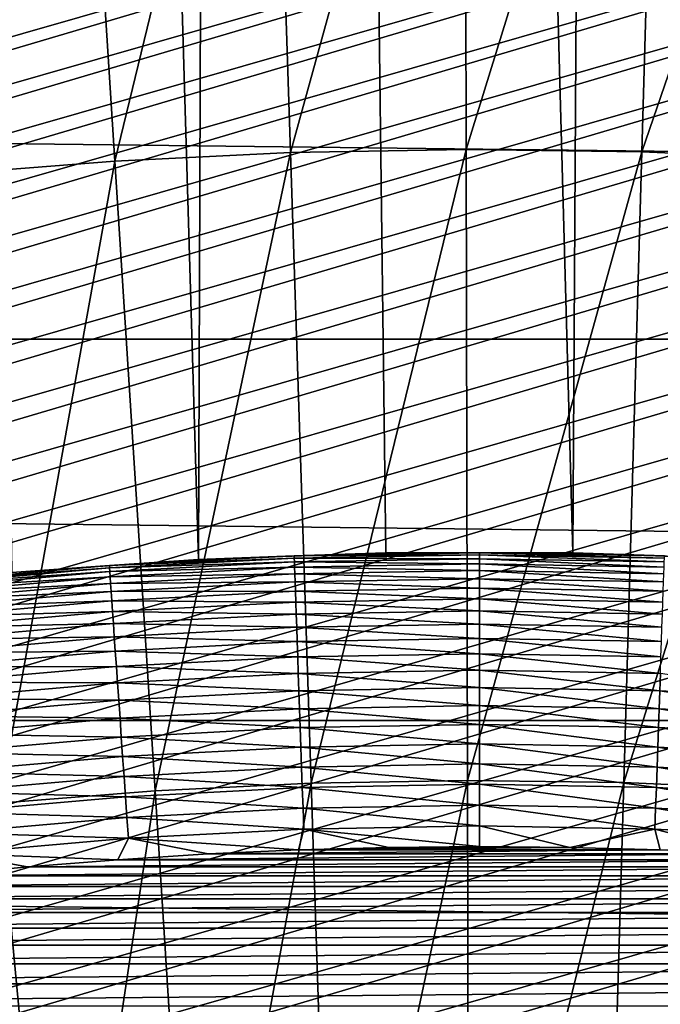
# Model space of a CAD drawing. Header units: millimetres. Extents: x -50 to 50, y -50 to 50.
# Tile 365 of 562: x -0.8 to 0.3, y 8.2 to 9.9. Entities that reach past the tile are written whole.
import ezdxf

# ---------------------------------------------------------------- set-up
doc = ezdxf.new("R2010")
doc.units = ezdxf.units.MM
doc.header["$LTSCALE"] = 65.185185
for name, color, linetype in [('1', 7, 'CONTINUOUS'), ('2', 7, 'CONTINUOUS'), ('25', 7, 'CONTINUOUS'), ('3', 7, 'CONTINUOUS'), ('36', 7, 'CONTINUOUS'), ('4', 7, 'CONTINUOUS'), ('89', 7, 'CONTINUOUS')]:
    doc.layers.add(name, color=color, linetype=linetype)

msp = doc.modelspace()

# ---------------------------------------------------------------- linework, layer by layer
at = {"layer": '1', "color": 7, "linetype": 'Continuous', "true_color": 0xf5f5f5}
for points in [[(-27.4862, 10.0036), (27.7115, 9.3614), (-27.7115, 9.3614), (-27.4862, 10.0036)], [(27.4862, 10.0036), (27.7115, 9.3614), (-27.4862, 10.0036), (27.4862, 10.0036)], [(-27.7115, 9.3614), (27.9218, 8.714), (-27.9218, 8.714), (-27.7115, 9.3614)], [(27.7115, 9.3614), (27.9218, 8.714), (-27.7115, 9.3614), (27.7115, 9.3614)], [(-27.9218, 8.714), (28.117, 8.062), (-28.117, 8.062), (-27.9218, 8.714)], [(27.9218, 8.714), (28.117, 8.062), (-27.9218, 8.714), (27.9218, 8.714)]]:
    msp.add_3dface(points, dxfattribs=at)
at = {"layer": '2', "color": 7, "linetype": 'Continuous', "true_color": 0xf5f5f5}
for points in [[(-1.0795, 29.2301, 4.3), (-0.4763, 8.9874, 4.3), (-0.4045, 29.2472, 4.3), (-1.0795, 29.2301, 4.3)], [(-0.4763, 8.9874, 4.3), (-0.1588, 8.9986, 4.3), (-0.4045, 29.2472, 4.3), (-0.4763, 8.9874, 4.3)], [(-0.4045, 29.2472, 4.3), (0.1588, 8.9986, 4.3), (0.2705, 29.2487, 4.3), (-0.4045, 29.2472, 4.3)], [(-0.1588, 8.9986, 4.3), (0.1588, 8.9986, 4.3), (-0.4045, 29.2472, 4.3), (-0.1588, 8.9986, 4.3)], [(0.1588, 8.9986, 4.3), (0.4763, 8.9874, 4.3), (0.2705, 29.2487, 4.3), (0.1588, 8.9986, 4.3)], [(0.4763, 8.9874, 4.3), (0.7932, 8.965, 4.3), (0.2705, 29.2487, 4.3), (0.4763, 8.9874, 4.3)], [(0.2705, 29.2487, 4.3), (0.7932, 8.965, 4.3), (0.9455, 29.2347, 4.3), (0.2705, 29.2487, 4.3)], [(-0.7932, 8.965, 4.3), (-0.4763, 8.9874, 4.3), (-1.0795, 29.2301, 4.3), (-0.7932, 8.965, 4.3)]]:
    msp.add_3dface(points, dxfattribs=at)
at = {"layer": '25', "color": 7, "linetype": 'Continuous', "true_color": 0xf5f5f5}
for points in [[(-0.6277, 8.9768, 10.2357), (-0.3139, 8.9894, 10.2712), (-0.3141, 8.9932, 10.2357), (-0.6277, 8.9768, 10.2357)], [(-0.4763, 8.9874, 10.2), (-0.6277, 8.9768, 10.2357), (-0.3141, 8.9932, 10.2357), (-0.4763, 8.9874, 10.2)], [(-0.1588, 8.9986, 10.2), (-0.4763, 8.9874, 10.2), (-0.3141, 8.9932, 10.2357), (-0.1588, 8.9986, 10.2)], [(-0.3141, 8.9932, 10.2357), (0, 8.9949, 10.2712), (0, 8.9987, 10.2357), (-0.3141, 8.9932, 10.2357)], [(-0.1588, 8.9986, 10.2), (-0.3141, 8.9932, 10.2357), (0, 8.9987, 10.2357), (-0.1588, 8.9986, 10.2)], [(-0.3139, 8.9894, 10.2712), (0, 8.9949, 10.2712), (-0.3141, 8.9932, 10.2357), (-0.3139, 8.9894, 10.2712)], [(-0.3139, 8.9894, 10.2712), (0, 8.9886, 10.3064), (0, 8.9949, 10.2712), (-0.3139, 8.9894, 10.2712)], [(0.1588, 8.9986, 10.2), (-0.1588, 8.9986, 10.2), (0, 8.9987, 10.2357), (0.1588, 8.9986, 10.2)], [(0, 8.9949, 10.2712), (0.3139, 8.9894, 10.2712), (0, 8.9987, 10.2357), (0, 8.9949, 10.2712)], [(0, 8.9987, 10.2357), (0.3139, 8.9894, 10.2712), (0.3141, 8.9932, 10.2357), (0, 8.9987, 10.2357)], [(0.1588, 8.9986, 10.2), (0, 8.9987, 10.2357), (0.3141, 8.9932, 10.2357), (0.1588, 8.9986, 10.2)], [(0, 8.9886, 10.3064), (0.3137, 8.9831, 10.3064), (0, 8.9949, 10.2712), (0, 8.9886, 10.3064)], [(0, 8.9949, 10.2712), (0.3137, 8.9831, 10.3064), (0.3139, 8.9894, 10.2712), (0, 8.9949, 10.2712)], [(0.4763, 8.9874, 10.2), (0.1588, 8.9986, 10.2), (0.3141, 8.9932, 10.2357), (0.4763, 8.9874, 10.2)], [(-0.9406, 8.9494, 10.2357), (-0.6275, 8.973, 10.2712), (-0.6277, 8.9768, 10.2357), (-0.9406, 8.9494, 10.2357)], [(-0.7932, 8.965, 10.2), (-0.9406, 8.9494, 10.2357), (-0.6277, 8.9768, 10.2357), (-0.7932, 8.965, 10.2)], [(-0.9402, 8.9456, 10.2712), (-0.6275, 8.973, 10.2712), (-0.9406, 8.9494, 10.2357), (-0.9402, 8.9456, 10.2712)], [(-0.9402, 8.9456, 10.2712), (-0.627, 8.9667, 10.3064), (-0.6275, 8.973, 10.2712), (-0.9402, 8.9456, 10.2712)], [(-0.4763, 8.9874, 10.2), (-0.7932, 8.965, 10.2), (-0.6277, 8.9768, 10.2357), (-0.4763, 8.9874, 10.2)], [(-0.6275, 8.973, 10.2712), (-0.3139, 8.9894, 10.2712), (-0.6277, 8.9768, 10.2357), (-0.6275, 8.973, 10.2712)], [(-0.6275, 8.973, 10.2712), (-0.3137, 8.9831, 10.3064), (-0.3139, 8.9894, 10.2712), (-0.6275, 8.973, 10.2712)], [(-0.627, 8.9667, 10.3064), (-0.3137, 8.9831, 10.3064), (-0.6275, 8.973, 10.2712), (-0.627, 8.9667, 10.3064)], [(-0.627, 8.9667, 10.3064), (-0.3134, 8.9742, 10.341), (-0.3137, 8.9831, 10.3064), (-0.627, 8.9667, 10.3064)], [(-0.6264, 8.9578, 10.341), (-0.3134, 8.9742, 10.341), (-0.627, 8.9667, 10.3064), (-0.6264, 8.9578, 10.341)], [(-0.6264, 8.9578, 10.341), (-0.313, 8.963, 10.3749), (-0.3134, 8.9742, 10.341), (-0.6264, 8.9578, 10.341)], [(-0.3137, 8.9831, 10.3064), (0, 8.9886, 10.3064), (-0.3139, 8.9894, 10.2712), (-0.3137, 8.9831, 10.3064)], [(-0.3137, 8.9831, 10.3064), (0, 8.9797, 10.341), (0, 8.9886, 10.3064), (-0.3137, 8.9831, 10.3064)], [(-0.3134, 8.9742, 10.341), (0, 8.9797, 10.341), (-0.3137, 8.9831, 10.3064), (-0.3134, 8.9742, 10.341)], [(-0.3134, 8.9742, 10.341), (0, 8.9684, 10.3749), (0, 8.9797, 10.341), (-0.3134, 8.9742, 10.341)], [(-0.313, 8.963, 10.3749), (0, 8.9684, 10.3749), (-0.3134, 8.9742, 10.341), (-0.313, 8.963, 10.3749)], [(0, 8.9797, 10.341), (0.3134, 8.9742, 10.341), (0, 8.9886, 10.3064), (0, 8.9797, 10.341)], [(0, 8.9886, 10.3064), (0.3134, 8.9742, 10.341), (0.3137, 8.9831, 10.3064), (0, 8.9886, 10.3064)], [(0, 8.9797, 10.341), (0.313, 8.963, 10.3749), (0.3134, 8.9742, 10.341), (0, 8.9797, 10.341)], [(0, 8.9684, 10.3749), (0.313, 8.963, 10.3749), (0, 8.9797, 10.341), (0, 8.9684, 10.3749)], [(-0.9396, 8.9393, 10.3064), (-0.627, 8.9667, 10.3064), (-0.9402, 8.9456, 10.2712), (-0.9396, 8.9393, 10.3064)], [(-0.9396, 8.9393, 10.3064), (-0.6264, 8.9578, 10.341), (-0.627, 8.9667, 10.3064), (-0.9396, 8.9393, 10.3064)], [(-0.9386, 8.9305, 10.341), (-0.6264, 8.9578, 10.341), (-0.9396, 8.9393, 10.3064), (-0.9386, 8.9305, 10.341)], [(-0.9386, 8.9305, 10.341), (-0.6256, 8.9466, 10.3749), (-0.6264, 8.9578, 10.341), (-0.9386, 8.9305, 10.341)], [(-0.6256, 8.9466, 10.3749), (-0.313, 8.963, 10.3749), (-0.6264, 8.9578, 10.341), (-0.6256, 8.9466, 10.3749)], [(-0.6256, 8.9466, 10.3749), (-0.3125, 8.9493, 10.4079), (-0.313, 8.963, 10.3749), (-0.6256, 8.9466, 10.3749)], [(-0.313, 8.963, 10.3749), (0, 8.9547, 10.4079), (0, 8.9684, 10.3749), (-0.313, 8.963, 10.3749)], [(-0.3125, 8.9493, 10.4079), (0, 8.9547, 10.4079), (-0.313, 8.963, 10.3749), (-0.3125, 8.9493, 10.4079)], [(0, 8.9547, 10.4079), (0.3125, 8.9493, 10.4079), (0, 8.9684, 10.3749), (0, 8.9547, 10.4079)], [(0, 8.9684, 10.3749), (0.3125, 8.9493, 10.4079), (0.313, 8.963, 10.3749), (0, 8.9684, 10.3749)], [(-0.9375, 8.9193, 10.3749), (-0.6256, 8.9466, 10.3749), (-0.9386, 8.9305, 10.341), (-0.9375, 8.9193, 10.3749)], [(-0.9375, 8.9193, 10.3749), (-0.6247, 8.9329, 10.4079), (-0.6256, 8.9466, 10.3749), (-0.9375, 8.9193, 10.3749)], [(-0.6247, 8.9329, 10.4079), (-0.3125, 8.9493, 10.4079), (-0.6256, 8.9466, 10.3749), (-0.6247, 8.9329, 10.4079)], [(-0.6247, 8.9329, 10.4079), (-0.312, 8.9333, 10.4398), (-0.3125, 8.9493, 10.4079), (-0.6247, 8.9329, 10.4079)], [(-0.3125, 8.9493, 10.4079), (0, 8.9387, 10.4398), (0, 8.9547, 10.4079), (-0.3125, 8.9493, 10.4079)], [(-0.312, 8.9333, 10.4398), (0, 8.9387, 10.4398), (-0.3125, 8.9493, 10.4079), (-0.312, 8.9333, 10.4398)], [(0, 8.9387, 10.4398), (0.312, 8.9333, 10.4398), (0, 8.9547, 10.4079), (0, 8.9387, 10.4398)], [(0, 8.9547, 10.4079), (0.312, 8.9333, 10.4398), (0.3125, 8.9493, 10.4079), (0, 8.9547, 10.4079)], [(-0.936, 8.9057, 10.4079), (-0.6247, 8.9329, 10.4079), (-0.9375, 8.9193, 10.3749), (-0.936, 8.9057, 10.4079)], [(-0.936, 8.9057, 10.4079), (-0.6235, 8.917, 10.4398), (-0.6247, 8.9329, 10.4079), (-0.936, 8.9057, 10.4079)], [(-0.6235, 8.917, 10.4398), (-0.312, 8.9333, 10.4398), (-0.6247, 8.9329, 10.4079), (-0.6235, 8.917, 10.4398)], [(-0.6235, 8.917, 10.4398), (-0.3113, 8.9151, 10.4705), (-0.312, 8.9333, 10.4398), (-0.6235, 8.917, 10.4398)], [(-0.312, 8.9333, 10.4398), (0, 8.9205, 10.4705), (0, 8.9387, 10.4398), (-0.312, 8.9333, 10.4398)], [(-0.3113, 8.9151, 10.4705), (0, 8.9205, 10.4705), (-0.312, 8.9333, 10.4398), (-0.3113, 8.9151, 10.4705)], [(0, 8.9205, 10.4705), (0.3113, 8.9151, 10.4705), (0, 8.9387, 10.4398), (0, 8.9205, 10.4705)], [(0, 8.9387, 10.4398), (0.3113, 8.9151, 10.4705), (0.312, 8.9333, 10.4398), (0, 8.9387, 10.4398)], [(-0.9344, 8.8898, 10.4398), (-0.6235, 8.917, 10.4398), (-0.936, 8.9057, 10.4079), (-0.9344, 8.8898, 10.4398)], [(-0.9344, 8.8898, 10.4398), (-0.6223, 8.8988, 10.4705), (-0.6235, 8.917, 10.4398), (-0.9344, 8.8898, 10.4398)], [(-0.6223, 8.8988, 10.4705), (-0.3113, 8.9151, 10.4705), (-0.6235, 8.917, 10.4398), (-0.6223, 8.8988, 10.4705)], [(-0.6223, 8.8988, 10.4705), (-0.3106, 8.8947, 10.4999), (-0.3113, 8.9151, 10.4705), (-0.6223, 8.8988, 10.4705)], [(-0.3113, 8.9151, 10.4705), (0, 8.9001, 10.4999), (0, 8.9205, 10.4705), (-0.3113, 8.9151, 10.4705)], [(-0.3106, 8.8947, 10.4999), (0, 8.9001, 10.4999), (-0.3113, 8.9151, 10.4705), (-0.3106, 8.8947, 10.4999)], [(0, 8.9001, 10.4999), (0.3106, 8.8947, 10.4999), (0, 8.9205, 10.4705), (0, 8.9001, 10.4999)], [(0, 8.9205, 10.4705), (0.3106, 8.8947, 10.4999), (0.3113, 8.9151, 10.4705), (0, 8.9205, 10.4705)], [(-0.9324, 8.8716, 10.4705), (-0.6223, 8.8988, 10.4705), (-0.9344, 8.8898, 10.4398), (-0.9324, 8.8716, 10.4705)], [(-0.9324, 8.8716, 10.4705), (-0.6208, 8.8784, 10.4999), (-0.6223, 8.8988, 10.4705), (-0.9324, 8.8716, 10.4705)], [(-0.6208, 8.8784, 10.4999), (-0.3106, 8.8947, 10.4999), (-0.6223, 8.8988, 10.4705), (-0.6208, 8.8784, 10.4999)], [(-0.6208, 8.8784, 10.4999), (-0.3098, 8.8723, 10.5277), (-0.3106, 8.8947, 10.4999), (-0.6208, 8.8784, 10.4999)], [(-0.3106, 8.8947, 10.4999), (0, 8.8777, 10.5277), (0, 8.9001, 10.4999), (-0.3106, 8.8947, 10.4999)], [(-0.3098, 8.8723, 10.5277), (0, 8.8777, 10.5277), (-0.3106, 8.8947, 10.4999), (-0.3098, 8.8723, 10.5277)], [(0, 8.8777, 10.5277), (0.3098, 8.8723, 10.5277), (0, 8.9001, 10.4999), (0, 8.8777, 10.5277)], [(0, 8.9001, 10.4999), (0.3098, 8.8723, 10.5277), (0.3106, 8.8947, 10.4999), (0, 8.9001, 10.4999)], [(-0.9303, 8.8513, 10.4999), (-0.6208, 8.8784, 10.4999), (-0.9324, 8.8716, 10.4705), (-0.9303, 8.8513, 10.4999)], [(-0.9303, 8.8513, 10.4999), (-0.6193, 8.856, 10.5277), (-0.6208, 8.8784, 10.4999), (-0.9303, 8.8513, 10.4999)], [(-0.6193, 8.856, 10.5277), (-0.3098, 8.8723, 10.5277), (-0.6208, 8.8784, 10.4999), (-0.6193, 8.856, 10.5277)], [(-0.3098, 8.8723, 10.5277), (0, 8.8533, 10.5538), (0, 8.8777, 10.5277), (-0.3098, 8.8723, 10.5277)], [(0, 8.8533, 10.5538), (0.309, 8.8479, 10.5538), (0, 8.8777, 10.5277), (0, 8.8533, 10.5538)], [(0, 8.8777, 10.5277), (0.309, 8.8479, 10.5538), (0.3098, 8.8723, 10.5277), (0, 8.8777, 10.5277)], [(-0.928, 8.829, 10.5277), (-0.6193, 8.856, 10.5277), (-0.9303, 8.8513, 10.4999), (-0.928, 8.829, 10.5277)], [(-0.928, 8.829, 10.5277), (-0.6176, 8.8317, 10.5538), (-0.6193, 8.856, 10.5277), (-0.928, 8.829, 10.5277)], [(-0.6193, 8.856, 10.5277), (-0.309, 8.8479, 10.5538), (-0.3098, 8.8723, 10.5277), (-0.6193, 8.856, 10.5277)], [(-0.6176, 8.8317, 10.5538), (-0.309, 8.8479, 10.5538), (-0.6193, 8.856, 10.5277), (-0.6176, 8.8317, 10.5538)], [(-0.309, 8.8479, 10.5538), (0, 8.8533, 10.5538), (-0.3098, 8.8723, 10.5277), (-0.309, 8.8479, 10.5538)], [(-0.6176, 8.8317, 10.5538), (-0.3081, 8.8218, 10.5781), (-0.309, 8.8479, 10.5538), (-0.6176, 8.8317, 10.5538)], [(-0.309, 8.8479, 10.5538), (0, 8.8271, 10.5781), (0, 8.8533, 10.5538), (-0.309, 8.8479, 10.5538)], [(-0.3081, 8.8218, 10.5781), (0, 8.8271, 10.5781), (-0.309, 8.8479, 10.5538), (-0.3081, 8.8218, 10.5781)], [(0, 8.8271, 10.5781), (0.3081, 8.8218, 10.5781), (0, 8.8533, 10.5538), (0, 8.8271, 10.5781)], [(0, 8.8533, 10.5538), (0.3081, 8.8218, 10.5781), (0.309, 8.8479, 10.5538), (0, 8.8533, 10.5538)], [(-0.9254, 8.8048, 10.5538), (-0.6176, 8.8317, 10.5538), (-0.928, 8.829, 10.5277), (-0.9254, 8.8048, 10.5538)], [(-0.9254, 8.8048, 10.5538), (-0.6157, 8.8056, 10.5781), (-0.6176, 8.8317, 10.5538), (-0.9254, 8.8048, 10.5538)], [(-0.6157, 8.8056, 10.5781), (-0.3081, 8.8218, 10.5781), (-0.6176, 8.8317, 10.5538), (-0.6157, 8.8056, 10.5781)], [(-0.3081, 8.8218, 10.5781), (0, 8.7993, 10.6005), (0, 8.8271, 10.5781), (-0.3081, 8.8218, 10.5781)], [(0, 8.7993, 10.6005), (0.3071, 8.7939, 10.6005), (0, 8.8271, 10.5781), (0, 8.7993, 10.6005)], [(0, 8.8271, 10.5781), (0.3071, 8.7939, 10.6005), (0.3081, 8.8218, 10.5781), (0, 8.8271, 10.5781)], [(-0.6157, 8.8056, 10.5781), (-0.3071, 8.7939, 10.6005), (-0.3081, 8.8218, 10.5781), (-0.6157, 8.8056, 10.5781)], [(-0.3071, 8.7939, 10.6005), (0, 8.7993, 10.6005), (-0.3081, 8.8218, 10.5781), (-0.3071, 8.7939, 10.6005)], [(-0.9227, 8.7788, 10.5781), (-0.6157, 8.8056, 10.5781), (-0.9254, 8.8048, 10.5538), (-0.9227, 8.7788, 10.5781)], [(-0.9227, 8.7788, 10.5781), (-0.6138, 8.7779, 10.6005), (-0.6157, 8.8056, 10.5781), (-0.9227, 8.7788, 10.5781)], [(-0.6138, 8.7779, 10.6005), (-0.3071, 8.7939, 10.6005), (-0.6157, 8.8056, 10.5781), (-0.6138, 8.7779, 10.6005)], [(-0.6138, 8.7779, 10.6005), (-0.3061, 8.7646, 10.6209), (-0.3071, 8.7939, 10.6005), (-0.6138, 8.7779, 10.6005)], [(-0.3071, 8.7939, 10.6005), (0, 8.7699, 10.6209), (0, 8.7993, 10.6005), (-0.3071, 8.7939, 10.6005)], [(-0.3061, 8.7646, 10.6209), (0, 8.7699, 10.6209), (-0.3071, 8.7939, 10.6005), (-0.3061, 8.7646, 10.6209)], [(0, 8.7699, 10.6209), (0.3061, 8.7646, 10.6209), (0, 8.7993, 10.6005), (0, 8.7699, 10.6209)], [(0, 8.7993, 10.6005), (0.3061, 8.7646, 10.6209), (0.3071, 8.7939, 10.6005), (0, 8.7993, 10.6005)], [(0.3061, 8.7646, 10.6209), (0.6118, 8.7486, 10.6209), (0.3071, 8.7939, 10.6005), (0.3061, 8.7646, 10.6209)], [(-0.9198, 8.7511, 10.6005), (-0.6138, 8.7779, 10.6005), (-0.9227, 8.7788, 10.5781), (-0.9198, 8.7511, 10.6005)], [(-0.9198, 8.7511, 10.6005), (-0.6118, 8.7486, 10.6209), (-0.6138, 8.7779, 10.6005), (-0.9198, 8.7511, 10.6005)], [(-0.6118, 8.7486, 10.6209), (-0.3061, 8.7646, 10.6209), (-0.6138, 8.7779, 10.6005), (-0.6118, 8.7486, 10.6209)], [(-0.6118, 8.7486, 10.6209), (-0.305, 8.7339, 10.6391), (-0.3061, 8.7646, 10.6209), (-0.6118, 8.7486, 10.6209)], [(-0.3061, 8.7646, 10.6209), (0, 8.7392, 10.6391), (0, 8.7699, 10.6209), (-0.3061, 8.7646, 10.6209)], [(-0.305, 8.7339, 10.6391), (0, 8.7392, 10.6391), (-0.3061, 8.7646, 10.6209), (-0.305, 8.7339, 10.6391)], [(0, 8.7699, 10.6209), (0.305, 8.7339, 10.6391), (0.3061, 8.7646, 10.6209), (0, 8.7699, 10.6209)], [(0, 8.7392, 10.6391), (0.305, 8.7339, 10.6391), (0, 8.7699, 10.6209), (0, 8.7392, 10.6391)], [(0.305, 8.7339, 10.6391), (0.6096, 8.7179, 10.6391), (0.3061, 8.7646, 10.6209), (0.305, 8.7339, 10.6391)], [(0.3061, 8.7646, 10.6209), (0.6096, 8.7179, 10.6391), (0.6118, 8.7486, 10.6209), (0.3061, 8.7646, 10.6209)], [(-0.9167, 8.7219, 10.6209), (-0.6118, 8.7486, 10.6209), (-0.9198, 8.7511, 10.6005), (-0.9167, 8.7219, 10.6209)], [(-0.9167, 8.7219, 10.6209), (-0.6096, 8.7179, 10.6391), (-0.6118, 8.7486, 10.6209), (-0.9167, 8.7219, 10.6209)], [(-0.6096, 8.7179, 10.6391), (-0.305, 8.7339, 10.6391), (-0.6118, 8.7486, 10.6209), (-0.6096, 8.7179, 10.6391)], [(-0.305, 8.7339, 10.6391), (0, 8.7072, 10.655), (0, 8.7392, 10.6391), (-0.305, 8.7339, 10.6391)], [(0, 8.7072, 10.655), (0.3039, 8.7019, 10.655), (0, 8.7392, 10.6391), (0, 8.7072, 10.655)], [(0, 8.7392, 10.6391), (0.3039, 8.7019, 10.655), (0.305, 8.7339, 10.6391), (0, 8.7392, 10.6391)], [(-0.6096, 8.7179, 10.6391), (-0.3039, 8.7019, 10.655), (-0.305, 8.7339, 10.6391), (-0.6096, 8.7179, 10.6391)], [(-0.3039, 8.7019, 10.655), (0, 8.7072, 10.655), (-0.305, 8.7339, 10.6391), (-0.3039, 8.7019, 10.655)], [(0.3039, 8.7019, 10.655), (0.6074, 8.686, 10.655), (0.305, 8.7339, 10.6391), (0.3039, 8.7019, 10.655)], [(0.305, 8.7339, 10.6391), (0.6074, 8.686, 10.655), (0.6096, 8.7179, 10.6391), (0.305, 8.7339, 10.6391)], [(-0.9135, 8.6913, 10.6391), (-0.6096, 8.7179, 10.6391), (-0.9167, 8.7219, 10.6209), (-0.9135, 8.6913, 10.6391)], [(-0.9135, 8.6913, 10.6391), (-0.6074, 8.686, 10.655), (-0.6096, 8.7179, 10.6391), (-0.9135, 8.6913, 10.6391)], [(-0.6074, 8.686, 10.655), (-0.3039, 8.7019, 10.655), (-0.6096, 8.7179, 10.6391), (-0.6074, 8.686, 10.655)], [(-0.3039, 8.7019, 10.655), (0, 8.6742, 10.6687), (0, 8.7072, 10.655), (-0.3039, 8.7019, 10.655)], [(0, 8.6742, 10.6687), (0.3027, 8.6689, 10.6687), (0, 8.7072, 10.655), (0, 8.6742, 10.6687)], [(0, 8.7072, 10.655), (0.3027, 8.6689, 10.6687), (0.3039, 8.7019, 10.655), (0, 8.7072, 10.655)], [(-0.9102, 8.6595, 10.655), (-0.6074, 8.686, 10.655), (-0.9135, 8.6913, 10.6391), (-0.9102, 8.6595, 10.655)], [(-0.6074, 8.686, 10.655), (-0.3027, 8.6689, 10.6687), (-0.3039, 8.7019, 10.655), (-0.6074, 8.686, 10.655)], [(-0.3027, 8.6689, 10.6687), (0, 8.6742, 10.6687), (-0.3039, 8.7019, 10.655), (-0.3027, 8.6689, 10.6687)], [(0.3027, 8.6689, 10.6687), (0.6051, 8.6531, 10.6687), (0.3039, 8.7019, 10.655), (0.3027, 8.6689, 10.6687)], [(0.3039, 8.7019, 10.655), (0.6051, 8.6531, 10.6687), (0.6074, 8.686, 10.655), (0.3039, 8.7019, 10.655)], [(-0.9102, 8.6595, 10.655), (-0.6051, 8.6531, 10.6687), (-0.6074, 8.686, 10.655), (-0.9102, 8.6595, 10.655)], [(-0.6051, 8.6531, 10.6687), (-0.3027, 8.6689, 10.6687), (-0.6074, 8.686, 10.655), (-0.6051, 8.6531, 10.6687)], [(-0.3027, 8.6689, 10.6687), (0, 8.6403, 10.6799), (0, 8.6742, 10.6687), (-0.3027, 8.6689, 10.6687)], [(0, 8.6742, 10.6687), (0.3015, 8.635, 10.6799), (0.3027, 8.6689, 10.6687), (0, 8.6742, 10.6687)], [(0, 8.6403, 10.6799), (0.3015, 8.635, 10.6799), (0, 8.6742, 10.6687), (0, 8.6403, 10.6799)], [(-0.9067, 8.6267, 10.6687), (-0.6051, 8.6531, 10.6687), (-0.9102, 8.6595, 10.655), (-0.9067, 8.6267, 10.6687)], [(-0.6051, 8.6531, 10.6687), (-0.3015, 8.635, 10.6799), (-0.3027, 8.6689, 10.6687), (-0.6051, 8.6531, 10.6687)], [(-0.3015, 8.635, 10.6799), (0, 8.6403, 10.6799), (-0.3027, 8.6689, 10.6687), (-0.3015, 8.635, 10.6799)], [(0.3015, 8.635, 10.6799), (0.6027, 8.6192, 10.6799), (0.3027, 8.6689, 10.6687), (0.3015, 8.635, 10.6799)], [(0.3027, 8.6689, 10.6687), (0.6027, 8.6192, 10.6799), (0.6051, 8.6531, 10.6687), (0.3027, 8.6689, 10.6687)], [(-0.9067, 8.6267, 10.6687), (-0.6027, 8.6192, 10.6799), (-0.6051, 8.6531, 10.6687), (-0.9067, 8.6267, 10.6687)], [(-0.6027, 8.6192, 10.6799), (-0.3015, 8.635, 10.6799), (-0.6051, 8.6531, 10.6687), (-0.6027, 8.6192, 10.6799)], [(-0.3015, 8.635, 10.6799), (0, 8.6057, 10.6887), (0, 8.6403, 10.6799), (-0.3015, 8.635, 10.6799)], [(0, 8.6403, 10.6799), (0.3003, 8.6004, 10.6887), (0.3015, 8.635, 10.6799), (0, 8.6403, 10.6799)], [(0, 8.6057, 10.6887), (0.3003, 8.6004, 10.6887), (0, 8.6403, 10.6799), (0, 8.6057, 10.6887)], [(-0.9032, 8.593, 10.6799), (-0.6027, 8.6192, 10.6799), (-0.9067, 8.6267, 10.6687), (-0.9032, 8.593, 10.6799)], [(-0.6027, 8.6192, 10.6799), (-0.3003, 8.6004, 10.6887), (-0.3015, 8.635, 10.6799), (-0.6027, 8.6192, 10.6799)], [(-0.3003, 8.6004, 10.6887), (0, 8.6057, 10.6887), (-0.3015, 8.635, 10.6799), (-0.3003, 8.6004, 10.6887)], [(0.3003, 8.6004, 10.6887), (0.6003, 8.5847, 10.6887), (0.3015, 8.635, 10.6799), (0.3003, 8.6004, 10.6887)], [(0.3015, 8.635, 10.6799), (0.6003, 8.5847, 10.6887), (0.6027, 8.6192, 10.6799), (0.3015, 8.635, 10.6799)], [(-0.9032, 8.593, 10.6799), (-0.6003, 8.5847, 10.6887), (-0.6027, 8.6192, 10.6799), (-0.9032, 8.593, 10.6799)], [(-0.6003, 8.5847, 10.6887), (-0.3003, 8.6004, 10.6887), (-0.6027, 8.6192, 10.6799), (-0.6003, 8.5847, 10.6887)], [(-0.3003, 8.6004, 10.6887), (0, 8.5705, 10.695), (0, 8.6057, 10.6887), (-0.3003, 8.6004, 10.6887)], [(0, 8.5705, 10.695), (0.2991, 8.5653, 10.695), (0, 8.6057, 10.6887), (0, 8.5705, 10.695)], [(0, 8.6057, 10.6887), (0.2991, 8.5653, 10.695), (0.3003, 8.6004, 10.6887), (0, 8.6057, 10.6887)], [(-0.8995, 8.5585, 10.6887), (-0.6003, 8.5847, 10.6887), (-0.9032, 8.593, 10.6799), (-0.8995, 8.5585, 10.6887)], [(-0.6003, 8.5847, 10.6887), (-0.2991, 8.5653, 10.695), (-0.3003, 8.6004, 10.6887), (-0.6003, 8.5847, 10.6887)], [(-0.2991, 8.5653, 10.695), (0, 8.5705, 10.695), (-0.3003, 8.6004, 10.6887), (-0.2991, 8.5653, 10.695)], [(0.2991, 8.5653, 10.695), (0.5978, 8.5496, 10.695), (0.3003, 8.6004, 10.6887), (0.2991, 8.5653, 10.695)], [(0.3003, 8.6004, 10.6887), (0.5978, 8.5496, 10.695), (0.6003, 8.5847, 10.6887), (0.3003, 8.6004, 10.6887)], [(-0.8995, 8.5585, 10.6887), (-0.5978, 8.5496, 10.695), (-0.6003, 8.5847, 10.6887), (-0.8995, 8.5585, 10.6887)], [(-0.5978, 8.5496, 10.695), (-0.2991, 8.5653, 10.695), (-0.6003, 8.5847, 10.6887), (-0.5978, 8.5496, 10.695)], [(-0.8959, 8.5235, 10.695), (-0.5978, 8.5496, 10.695), (-0.8995, 8.5585, 10.6887), (-0.8959, 8.5235, 10.695)], [(-0.5978, 8.5496, 10.695), (-0.2979, 8.5298, 10.6988), (-0.2991, 8.5653, 10.695), (-0.5978, 8.5496, 10.695)], [(-0.2991, 8.5653, 10.695), (0, 8.535, 10.6988), (0, 8.5705, 10.695), (-0.2991, 8.5653, 10.695)], [(-0.2979, 8.5298, 10.6988), (0, 8.535, 10.6988), (-0.2991, 8.5653, 10.695), (-0.2979, 8.5298, 10.6988)], [(0, 8.5705, 10.695), (0.2979, 8.5298, 10.6988), (0.2991, 8.5653, 10.695), (0, 8.5705, 10.695)], [(0, 8.535, 10.6988), (0.2979, 8.5298, 10.6988), (0, 8.5705, 10.695), (0, 8.535, 10.6988)], [(0.2979, 8.5298, 10.6988), (0.5954, 8.5142, 10.6988), (0.2991, 8.5653, 10.695), (0.2979, 8.5298, 10.6988)], [(0.2991, 8.5653, 10.695), (0.5954, 8.5142, 10.6988), (0.5978, 8.5496, 10.695), (0.2991, 8.5653, 10.695)], [(-0.8959, 8.5235, 10.695), (-0.5954, 8.5142, 10.6988), (-0.5978, 8.5496, 10.695), (-0.8959, 8.5235, 10.695)], [(-0.5954, 8.5142, 10.6988), (-0.2979, 8.5298, 10.6988), (-0.5978, 8.5496, 10.695), (-0.5954, 8.5142, 10.6988)], [(-0.8921, 8.4882, 10.6988), (-0.5954, 8.5142, 10.6988), (-0.8959, 8.5235, 10.695), (-0.8921, 8.4882, 10.6988)], [(-0.5954, 8.5142, 10.6988), (-0.3069, 8.4945, 10.7), (-0.2979, 8.5298, 10.6988), (-0.5954, 8.5142, 10.6988)], [(-0.3069, 8.4945, 10.7), (-0.1535, 8.4986, 10.7), (-0.2979, 8.5298, 10.6988), (-0.3069, 8.4945, 10.7)], [(-0.2979, 8.5298, 10.6988), (0, 8.5, 10.7), (0, 8.535, 10.6988), (-0.2979, 8.5298, 10.6988)], [(-0.1535, 8.4986, 10.7), (0, 8.5, 10.7), (-0.2979, 8.5298, 10.6988), (-0.1535, 8.4986, 10.7)], [(0, 8.535, 10.6988), (0.1535, 8.4986, 10.7), (0.2979, 8.5298, 10.6988), (0, 8.535, 10.6988)], [(0, 8.5, 10.7), (0.1535, 8.4986, 10.7), (0, 8.535, 10.6988), (0, 8.5, 10.7)], [(0.1535, 8.4986, 10.7), (0.3069, 8.4945, 10.7), (0.2979, 8.5298, 10.6988), (0.1535, 8.4986, 10.7)], [(0.3069, 8.4945, 10.7), (0.4602, 8.4875, 10.7), (0.2979, 8.5298, 10.6988), (0.3069, 8.4945, 10.7)], [(0.2979, 8.5298, 10.6988), (0.4602, 8.4875, 10.7), (0.5954, 8.5142, 10.6988), (0.2979, 8.5298, 10.6988)], [(-0.8921, 8.4882, 10.6988), (-0.6134, 8.4778, 10.7), (-0.5954, 8.5142, 10.6988), (-0.8921, 8.4882, 10.6988)], [(-0.6134, 8.4778, 10.7), (-0.4602, 8.4875, 10.7), (-0.5954, 8.5142, 10.6988), (-0.6134, 8.4778, 10.7)], [(-0.4602, 8.4875, 10.7), (-0.3069, 8.4945, 10.7), (-0.5954, 8.5142, 10.6988), (-0.4602, 8.4875, 10.7)], [(-0.919, 8.4502, 10.7), (-0.7664, 8.4654, 10.7), (-0.8921, 8.4882, 10.6988), (-0.919, 8.4502, 10.7)], [(-0.7664, 8.4654, 10.7), (-0.6134, 8.4778, 10.7), (-0.8921, 8.4882, 10.6988), (-0.7664, 8.4654, 10.7)]]:
    msp.add_3dface(points, dxfattribs=at)
at = {"layer": '3', "color": 7, "linetype": 'Continuous', "true_color": 0xf5f5f5}
for points in [[(-0.3069, 8.4945, 10.7), (-0.4602, 8.4875, 10.7), (0.3069, 8.4945, 10.7), (-0.3069, 8.4945, 10.7)], [(0.3069, 8.4945, 10.7), (-0.4602, 8.4875, 10.7), (0.4602, 8.4875, 10.7), (0.3069, 8.4945, 10.7)], [(-0.1535, 8.4986, 10.7), (-0.3069, 8.4945, 10.7), (0.1535, 8.4986, 10.7), (-0.1535, 8.4986, 10.7)], [(0.1535, 8.4986, 10.7), (-0.3069, 8.4945, 10.7), (0.3069, 8.4945, 10.7), (0.1535, 8.4986, 10.7)], [(0, 8.5, 10.7), (-0.1535, 8.4986, 10.7), (0.1535, 8.4986, 10.7), (0, 8.5, 10.7)], [(-0.6134, 8.4778, 10.7), (-0.7664, 8.4654, 10.7), (0.6134, 8.4778, 10.7), (-0.6134, 8.4778, 10.7)], [(0.6134, 8.4778, 10.7), (-0.7664, 8.4654, 10.7), (0.7663, 8.4654, 10.7), (0.6134, 8.4778, 10.7)], [(-0.4602, 8.4875, 10.7), (-0.6134, 8.4778, 10.7), (0.4602, 8.4875, 10.7), (-0.4602, 8.4875, 10.7)], [(0.4602, 8.4875, 10.7), (-0.6134, 8.4778, 10.7), (0.6134, 8.4778, 10.7), (0.4602, 8.4875, 10.7)], [(-0.7664, 8.4654, 10.7), (-0.919, 8.4502, 10.7), (0.7663, 8.4654, 10.7), (-0.7664, 8.4654, 10.7)], [(0.7663, 8.4654, 10.7), (-0.919, 8.4502, 10.7), (0.919, 8.4502, 10.7), (0.7663, 8.4654, 10.7)], [(-0.919, 8.4502, 10.7), (-1.0715, 8.4322, 10.7), (0.919, 8.4502, 10.7), (-0.919, 8.4502, 10.7)], [(0.919, 8.4502, 10.7), (-1.0715, 8.4322, 10.7), (1.0714, 8.4322, 10.7), (0.919, 8.4502, 10.7)], [(-1.0715, 8.4322, 10.7), (-1.2236, 8.4115, 10.7), (1.0714, 8.4322, 10.7), (-1.0715, 8.4322, 10.7)], [(1.0714, 8.4322, 10.7), (-1.2236, 8.4115, 10.7), (1.2236, 8.4115, 10.7), (1.0714, 8.4322, 10.7)], [(1.2236, 8.4115, 10.7), (-1.3752, 8.388, 10.7), (1.3752, 8.388, 10.7), (1.2236, 8.4115, 10.7)], [(-1.2236, 8.4115, 10.7), (-1.3752, 8.388, 10.7), (1.2236, 8.4115, 10.7), (-1.2236, 8.4115, 10.7)], [(-1.3752, 8.388, 10.7), (-1.5264, 8.3618, 10.7), (1.3752, 8.388, 10.7), (-1.3752, 8.388, 10.7)], [(1.3752, 8.388, 10.7), (-1.5264, 8.3618, 10.7), (1.5264, 8.3618, 10.7), (1.3752, 8.388, 10.7)], [(-1.5264, 8.3618, 10.7), (-1.6771, 8.3329, 10.7), (1.5264, 8.3618, 10.7), (-1.5264, 8.3618, 10.7)], [(1.5264, 8.3618, 10.7), (-1.6771, 8.3329, 10.7), (1.6771, 8.3329, 10.7), (1.5264, 8.3618, 10.7)], [(-1.6771, 8.3329, 10.7), (-1.8273, 8.3013, 10.7), (1.6771, 8.3329, 10.7), (-1.6771, 8.3329, 10.7)], [(1.6771, 8.3329, 10.7), (-1.8273, 8.3013, 10.7), (1.8273, 8.3013, 10.7), (1.6771, 8.3329, 10.7)], [(-1.8273, 8.3013, 10.7), (-1.9769, 8.2669, 10.7), (1.8273, 8.3013, 10.7), (-1.8273, 8.3013, 10.7)], [(1.8273, 8.3013, 10.7), (-1.9769, 8.2669, 10.7), (1.9769, 8.2669, 10.7), (1.8273, 8.3013, 10.7)], [(-1.9769, 8.2669, 10.7), (-2.1258, 8.2299, 10.7), (1.9769, 8.2669, 10.7), (-1.9769, 8.2669, 10.7)], [(1.9769, 8.2669, 10.7), (-2.1258, 8.2299, 10.7), (2.1258, 8.2299, 10.7), (1.9769, 8.2669, 10.7)]]:
    msp.add_3dface(points, dxfattribs=at)
at = {"layer": '36', "color": 15, "linetype": 'Continuous', "true_color": 0xaf503c}
for points in [[(-0.6863, 10.7299, -16.7687), (-0.3557, 10.7458, -16.7687), (-0.6183, 9.6633, -16.9151), (-0.6863, 10.7299, -16.7687)], [(-0.6183, 9.6633, -16.9151), (-0.3557, 10.7458, -16.7687), (-0.3206, 9.6777, -16.9151), (-0.6183, 9.6633, -16.9151)], [(-0.3557, 10.7458, -16.7687), (-0.0246, 10.7516, -16.7687), (-0.3206, 9.6777, -16.9151), (-0.3557, 10.7458, -16.7687)], [(-0.3206, 9.6777, -16.9151), (-0.0246, 10.7516, -16.7687), (-0.0225, 9.6829, -16.9151), (-0.3206, 9.6777, -16.9151)], [(-0.0246, 10.7516, -16.7687), (0.3064, 10.7472, -16.7687), (-0.0225, 9.6829, -16.9151), (-0.0246, 10.7516, -16.7687)], [(-0.0225, 9.6829, -16.9151), (0.3064, 10.7472, -16.7687), (0.2757, 9.6789, -16.9151), (-0.0225, 9.6829, -16.9151)], [(0.3064, 10.7472, -16.7687), (0.6371, 10.7326, -16.7687), (0.2757, 9.6789, -16.9151), (0.3064, 10.7472, -16.7687)], [(-1.0164, 10.7037, -16.7687), (-0.6863, 10.7299, -16.7687), (-0.9156, 9.6398, -16.9151), (-1.0164, 10.7037, -16.7687)], [(-0.9156, 9.6398, -16.9151), (-0.6863, 10.7299, -16.7687), (-0.6183, 9.6633, -16.9151), (-0.9156, 9.6398, -16.9151)], [(0.2757, 9.6789, -16.9151), (0.6371, 10.7326, -16.7687), (0.5735, 9.6658, -16.9151), (0.2757, 9.6789, -16.9151)], [(-0.6183, 9.6633, -16.9151), (-0.3206, 9.6777, -16.9151), (-0.5502, 8.5948, -17.0461), (-0.6183, 9.6633, -16.9151)], [(-0.5502, 8.5948, -17.0461), (-0.3206, 9.6777, -16.9151), (-0.2854, 8.6076, -17.0461), (-0.5502, 8.5948, -17.0461)], [(-0.3206, 9.6777, -16.9151), (-0.0225, 9.6829, -16.9151), (-0.2854, 8.6076, -17.0461), (-0.3206, 9.6777, -16.9151)], [(-0.2854, 8.6076, -17.0461), (-0.0225, 9.6829, -16.9151), (-0.0203, 8.6122, -17.0461), (-0.2854, 8.6076, -17.0461)], [(-0.0225, 9.6829, -16.9151), (0.2757, 9.6789, -16.9151), (-0.0203, 8.6122, -17.0461), (-0.0225, 9.6829, -16.9151)], [(-0.0203, 8.6122, -17.0461), (0.2757, 9.6789, -16.9151), (0.2449, 8.6087, -17.0461), (-0.0203, 8.6122, -17.0461)], [(0.2757, 9.6789, -16.9151), (0.5735, 9.6658, -16.9151), (0.2449, 8.6087, -17.0461), (0.2757, 9.6789, -16.9151)], [(-0.9156, 9.6398, -16.9151), (-0.6183, 9.6633, -16.9151), (-0.8146, 8.5738, -17.0461), (-0.9156, 9.6398, -16.9151)], [(-0.8146, 8.5738, -17.0461), (-0.6183, 9.6633, -16.9151), (-0.5502, 8.5948, -17.0461), (-0.8146, 8.5738, -17.0461)], [(0.2449, 8.6087, -17.0461), (0.5735, 9.6658, -16.9151), (0.5098, 8.5969, -17.0461), (0.2449, 8.6087, -17.0461)], [(-0.5502, 8.5948, -17.0461), (-0.2854, 8.6076, -17.0461), (-0.482, 7.5245, -17.1618), (-0.5502, 8.5948, -17.0461)], [(-0.482, 7.5245, -17.1618), (-0.2854, 8.6076, -17.0461), (-0.2502, 7.5357, -17.1618), (-0.482, 7.5245, -17.1618)], [(-0.2854, 8.6076, -17.0461), (-0.0203, 8.6122, -17.0461), (-0.2502, 7.5357, -17.1618), (-0.2854, 8.6076, -17.0461)], [(-0.2502, 7.5357, -17.1618), (-0.0203, 8.6122, -17.0461), (-0.0181, 7.5397, -17.1618), (-0.2502, 7.5357, -17.1618)], [(-0.0203, 8.6122, -17.0461), (0.2449, 8.6087, -17.0461), (-0.0181, 7.5397, -17.1618), (-0.0203, 8.6122, -17.0461)], [(-0.0181, 7.5397, -17.1618), (0.2449, 8.6087, -17.0461), (0.2141, 7.5366, -17.1618), (-0.0181, 7.5397, -17.1618)], [(0.2449, 8.6087, -17.0461), (0.5098, 8.5969, -17.0461), (0.2141, 7.5366, -17.1618), (0.2449, 8.6087, -17.0461)], [(-0.8146, 8.5738, -17.0461), (-0.5502, 8.5948, -17.0461), (-0.7134, 7.5061, -17.1618), (-0.8146, 8.5738, -17.0461)], [(-0.7134, 7.5061, -17.1618), (-0.5502, 8.5948, -17.0461), (-0.482, 7.5245, -17.1618), (-0.7134, 7.5061, -17.1618)], [(0.2141, 7.5366, -17.1618), (0.5098, 8.5969, -17.0461), (0.446, 7.5264, -17.1618), (0.2141, 7.5366, -17.1618)], [(-0.9442, 7.4807, -17.1618), (-0.8146, 8.5738, -17.0461), (-0.7134, 7.5061, -17.1618), (-0.9442, 7.4807, -17.1618)]]:
    msp.add_3dface(points, dxfattribs=at)
at = {"layer": '4', "color": 7, "linetype": 'Continuous', "true_color": 0xf5f5f5}
for points in [[(-0.1588, 8.9986, 10.2), (-0.4763, 8.9874, 4.3), (-0.4763, 8.9874, 10.2), (-0.1588, 8.9986, 10.2)], [(-0.1588, 8.9986, 4.3), (-0.4763, 8.9874, 4.3), (-0.1588, 8.9986, 10.2), (-0.1588, 8.9986, 4.3)], [(0.1588, 8.9986, 10.2), (-0.1588, 8.9986, 4.3), (-0.1588, 8.9986, 10.2), (0.1588, 8.9986, 10.2)], [(0.1588, 8.9986, 4.3), (-0.1588, 8.9986, 4.3), (0.1588, 8.9986, 10.2), (0.1588, 8.9986, 4.3)], [(0.4763, 8.9874, 10.2), (0.1588, 8.9986, 4.3), (0.1588, 8.9986, 10.2), (0.4763, 8.9874, 10.2)], [(0.4763, 8.9874, 4.3), (0.1588, 8.9986, 4.3), (0.4763, 8.9874, 10.2), (0.4763, 8.9874, 4.3)], [(-0.4763, 8.9874, 10.2), (-0.7932, 8.965, 4.3), (-0.7932, 8.965, 10.2), (-0.4763, 8.9874, 10.2)], [(-0.4763, 8.9874, 4.3), (-0.7932, 8.965, 4.3), (-0.4763, 8.9874, 10.2), (-0.4763, 8.9874, 4.3)]]:
    msp.add_3dface(points, dxfattribs=at)
at = {"layer": '89', "color": 250, "linetype": 'Continuous', "true_color": 0x1c1c1c}
for points in [[(-5.9055, 8.885, -12), (-6.0563, 8.7829, -12), (0.2972, 10.6633, -12), (-5.9055, 8.885, -12)], [(0.2972, 10.6633, -12), (-6.0563, 8.7829, -12), (0.4792, 10.6566, -12), (0.2972, 10.6633, -12)], [(0.1152, 10.6669, -12), (-5.9055, 8.885, -12), (0.2972, 10.6633, -12), (0.1152, 10.6669, -12)], [(-5.753, 8.9844, -12), (-5.9055, 8.885, -12), (0.1152, 10.6669, -12), (-5.753, 8.9844, -12)], [(-5.599, 9.0812, -12), (-5.753, 8.9844, -12), (-0.0668, 10.6673, -12), (-5.599, 9.0812, -12)], [(-0.0668, 10.6673, -12), (-5.753, 8.9844, -12), (0.1152, 10.6669, -12), (-0.0668, 10.6673, -12)], [(-0.2489, 10.6647, -12), (-5.599, 9.0812, -12), (-0.0668, 10.6673, -12), (-0.2489, 10.6647, -12)], [(-5.4432, 9.1754, -12), (-5.599, 9.0812, -12), (-0.2489, 10.6647, -12), (-5.4432, 9.1754, -12)], [(-0.431, 10.6589, -12), (-5.4432, 9.1754, -12), (-0.2489, 10.6647, -12), (-0.431, 10.6589, -12)], [(-6.2053, 8.6783, -12), (-6.3524, 8.5712, -12), (0.661, 10.6469, -12), (-6.2053, 8.6783, -12)], [(0.661, 10.6469, -12), (-6.3524, 8.5712, -12), (0.8426, 10.634, -12), (0.661, 10.6469, -12)], [(-6.0563, 8.7829, -12), (-6.2053, 8.6783, -12), (0.4792, 10.6566, -12), (-6.0563, 8.7829, -12)], [(0.4792, 10.6566, -12), (-6.2053, 8.6783, -12), (0.661, 10.6469, -12), (0.4792, 10.6566, -12)], [(-5.2858, 9.2669, -12), (-5.4432, 9.1754, -12), (-0.431, 10.6589, -12), (-5.2858, 9.2669, -12)], [(-0.6128, 10.6501, -12), (-5.2858, 9.2669, -12), (-0.431, 10.6589, -12), (-0.6128, 10.6501, -12)], [(-5.127, 9.3557, -12), (-5.2858, 9.2669, -12), (-0.6128, 10.6501, -12), (-5.127, 9.3557, -12)], [(-0.7945, 10.6381, -12), (-5.127, 9.3557, -12), (-0.6128, 10.6501, -12), (-0.7945, 10.6381, -12)], [(-6.3524, 8.5712, -12), (-6.4977, 8.4615, -12), (0.8426, 10.634, -12), (-6.3524, 8.5712, -12)], [(0.8426, 10.634, -12), (-6.4977, 8.4615, -12), (1.0239, 10.618, -12), (0.8426, 10.634, -12)], [(-6.4977, 8.4615, -12), (-6.6412, 8.3494, -12), (1.0239, 10.618, -12), (-6.4977, 8.4615, -12)], [(1.0239, 10.618, -12), (-6.6412, 8.3494, -12), (1.205, 10.5989, -12), (1.0239, 10.618, -12)], [(1.205, 10.5989, -12), (-6.7827, 8.2349, -12), (1.3857, 10.5768, -12), (1.205, 10.5989, -12)], [(-6.6412, 8.3494, -12), (-6.7827, 8.2349, -12), (1.205, 10.5989, -12), (-6.6412, 8.3494, -12)], [(1.3857, 10.5768, -12), (-6.9222, 8.118, -12), (1.5659, 10.5516, -12), (1.3857, 10.5768, -12)], [(-6.7827, 8.2349, -12), (-6.9222, 8.118, -12), (1.3857, 10.5768, -12), (-6.7827, 8.2349, -12)], [(1.5659, 10.5516, -12), (-7.0597, 7.9987, -12), (1.7457, 10.5232, -12), (1.5659, 10.5516, -12)], [(-6.9222, 8.118, -12), (-7.0597, 7.9987, -12), (1.5659, 10.5516, -12), (-6.9222, 8.118, -12)], [(-7.0597, 7.9987, -12), (-7.1952, 7.877, -12), (1.7457, 10.5232, -12), (-7.0597, 7.9987, -12)], [(1.7457, 10.5232, -12), (-7.1952, 7.877, -12), (1.9251, 10.4919, -12), (1.7457, 10.5232, -12)], [(-7.1952, 7.877, -12), (-7.3286, 7.7531, -12), (1.9251, 10.4919, -12), (-7.1952, 7.877, -12)], [(1.9251, 10.4919, -12), (-7.3286, 7.7531, -12), (2.1038, 10.4574, -12), (1.9251, 10.4919, -12)], [(-7.3286, 7.7531, -12), (-7.4598, 7.627, -12), (2.1038, 10.4574, -12), (-7.3286, 7.7531, -12)], [(2.1038, 10.4574, -12), (-7.4598, 7.627, -12), (2.2819, 10.42, -12), (2.1038, 10.4574, -12)], [(2.2819, 10.42, -12), (-7.5888, 7.4986, -12), (2.4594, 10.3795, -12), (2.2819, 10.42, -12)], [(-7.4598, 7.627, -12), (-7.5888, 7.4986, -12), (2.2819, 10.42, -12), (-7.4598, 7.627, -12)], [(2.4594, 10.3795, -12), (-7.7157, 7.368, -12), (2.6361, 10.3359, -12), (2.4594, 10.3795, -12)], [(-7.5888, 7.4986, -12), (-7.7157, 7.368, -12), (2.4594, 10.3795, -12), (-7.5888, 7.4986, -12)], [(2.6361, 10.3359, -12), (-7.8402, 7.2353, -12), (2.8121, 10.2894, -12), (2.6361, 10.3359, -12)], [(-7.7157, 7.368, -12), (-7.8402, 7.2353, -12), (2.6361, 10.3359, -12), (-7.7157, 7.368, -12)], [(2.8121, 10.2894, -12), (-7.9625, 7.1005, -12), (2.9872, 10.2399, -12), (2.8121, 10.2894, -12)], [(-7.8402, 7.2353, -12), (-7.9625, 7.1005, -12), (2.8121, 10.2894, -12), (-7.8402, 7.2353, -12)], [(-7.9625, 7.1005, -12), (-8.0825, 6.9636, -12), (2.9872, 10.2399, -12), (-7.9625, 7.1005, -12)], [(2.9872, 10.2399, -12), (-8.0825, 6.9636, -12), (3.1616, 10.1873, -12), (2.9872, 10.2399, -12)], [(3.1616, 10.1873, -12), (-8.2002, 6.8246, -12), (3.335, 10.1318, -12), (3.1616, 10.1873, -12)], [(-8.0825, 6.9636, -12), (-8.2002, 6.8246, -12), (3.1616, 10.1873, -12), (-8.0825, 6.9636, -12)], [(3.335, 10.1318, -12), (-8.3154, 6.6838, -12), (3.5074, 10.0734, -12), (3.335, 10.1318, -12)], [(-8.2002, 6.8246, -12), (-8.3154, 6.6838, -12), (3.335, 10.1318, -12), (-8.2002, 6.8246, -12)], [(3.5074, 10.0734, -12), (-8.4282, 6.5409, -12), (3.6788, 10.012, -12), (3.5074, 10.0734, -12)], [(-8.3154, 6.6838, -12), (-8.4282, 6.5409, -12), (3.5074, 10.0734, -12), (-8.3154, 6.6838, -12)], [(-8.4282, 6.5409, -12), (-8.5386, 6.3961, -12), (3.6788, 10.012, -12), (-8.4282, 6.5409, -12)], [(3.6788, 10.012, -12), (-8.5386, 6.3961, -12), (3.8492, 9.9477, -12), (3.6788, 10.012, -12)], [(-8.5386, 6.3961, -12), (-8.6465, 6.2495, -12), (3.8492, 9.9477, -12), (-8.5386, 6.3961, -12)], [(3.8492, 9.9477, -12), (-8.6465, 6.2495, -12), (4.0185, 9.8805, -12), (3.8492, 9.9477, -12)], [(4.0185, 9.8805, -12), (-8.7518, 6.1011, -12), (4.1864, 9.8104, -12), (4.0185, 9.8805, -12)], [(-8.6465, 6.2495, -12), (-8.7518, 6.1011, -12), (4.0185, 9.8805, -12), (-8.6465, 6.2495, -12)], [(-8.7518, 6.1011, -12), (-8.8547, 5.9508, -12), (4.1864, 9.8104, -12), (-8.7518, 6.1011, -12)], [(4.1864, 9.8104, -12), (-8.8547, 5.9508, -12), (4.3533, 9.7374, -12), (4.1864, 9.8104, -12)], [(-8.8547, 5.9508, -12), (-8.955, 5.7988, -12), (4.3533, 9.7374, -12), (-8.8547, 5.9508, -12)], [(4.3533, 9.7374, -12), (-8.955, 5.7988, -12), (4.5189, 9.6616, -12), (4.3533, 9.7374, -12)], [(4.5189, 9.6616, -12), (-9.0526, 5.6451, -12), (4.6831, 9.583, -12), (4.5189, 9.6616, -12)], [(-8.955, 5.7988, -12), (-9.0526, 5.6451, -12), (4.5189, 9.6616, -12), (-8.955, 5.7988, -12)], [(4.6831, 9.583, -12), (-9.1476, 5.4899, -12), (4.8459, 9.5017, -12), (4.6831, 9.583, -12)], [(-9.0526, 5.6451, -12), (-9.1476, 5.4899, -12), (4.6831, 9.583, -12), (-9.0526, 5.6451, -12)], [(4.8459, 9.5017, -12), (-9.2399, 5.333, -12), (5.0073, 9.4176, -12), (4.8459, 9.5017, -12)], [(-9.1476, 5.4899, -12), (-9.2399, 5.333, -12), (4.8459, 9.5017, -12), (-9.1476, 5.4899, -12)], [(-9.2399, 5.333, -12), (-9.3296, 5.1745, -12), (5.0073, 9.4176, -12), (-9.2399, 5.333, -12)], [(5.0073, 9.4176, -12), (-9.3296, 5.1745, -12), (5.1672, 9.3307, -12), (5.0073, 9.4176, -12)], [(-9.3296, 5.1745, -12), (-9.4165, 5.0145, -12), (5.1672, 9.3307, -12), (-9.3296, 5.1745, -12)], [(5.1672, 9.3307, -12), (-9.4165, 5.0145, -12), (5.3256, 9.2412, -12), (5.1672, 9.3307, -12)], [(-9.4165, 5.0145, -12), (-9.5007, 4.8531, -12), (5.3256, 9.2412, -12), (-9.4165, 5.0145, -12)], [(5.3256, 9.2412, -12), (-9.5007, 4.8531, -12), (5.4825, 9.1489, -12), (5.3256, 9.2412, -12)], [(-9.5007, 4.8531, -12), (-9.5822, 4.6901, -12), (5.4825, 9.1489, -12), (-9.5007, 4.8531, -12)], [(5.4825, 9.1489, -12), (-9.5822, 4.6901, -12), (5.6379, 9.0539, -12), (5.4825, 9.1489, -12)], [(-9.5822, 4.6901, -12), (-9.6609, 4.5258, -12), (5.6379, 9.0539, -12), (-9.5822, 4.6901, -12)], [(5.6379, 9.0539, -12), (-9.6609, 4.5258, -12), (5.7917, 8.9562, -12), (5.6379, 9.0539, -12)], [(5.7917, 8.9562, -12), (-9.7367, 4.3602, -12), (5.9437, 8.856, -12), (5.7917, 8.9562, -12)], [(-9.6609, 4.5258, -12), (-9.7367, 4.3602, -12), (5.7917, 8.9562, -12), (-9.6609, 4.5258, -12)], [(5.9437, 8.856, -12), (-9.8097, 4.1933, -12), (6.094, 8.7531, -12), (5.9437, 8.856, -12)], [(-9.7367, 4.3602, -12), (-9.8097, 4.1933, -12), (5.9437, 8.856, -12), (-9.7367, 4.3602, -12)], [(6.094, 8.7531, -12), (-9.8799, 4.0251, -12), (6.2427, 8.6477, -12), (6.094, 8.7531, -12)], [(-9.8097, 4.1933, -12), (-9.8799, 4.0251, -12), (6.094, 8.7531, -12), (-9.8097, 4.1933, -12)], [(-9.8799, 4.0251, -12), (-9.9471, 3.8558, -12), (6.2427, 8.6477, -12), (-9.8799, 4.0251, -12)], [(6.2427, 8.6477, -12), (-9.9471, 3.8558, -12), (6.3895, 8.5397, -12), (6.2427, 8.6477, -12)], [(6.3895, 8.5397, -12), (-10.0115, 3.6855, -12), (6.5343, 8.4294, -12), (6.3895, 8.5397, -12)], [(-9.9471, 3.8558, -12), (-10.0115, 3.6855, -12), (6.3895, 8.5397, -12), (-9.9471, 3.8558, -12)], [(-10.0115, 3.6855, -12), (-10.0729, 3.5139, -12), (6.5343, 8.4294, -12), (-10.0115, 3.6855, -12)], [(6.5343, 8.4294, -12), (-10.0729, 3.5139, -12), (6.6773, 8.3164, -12), (6.5343, 8.4294, -12)], [(6.6773, 8.3164, -12), (-10.1314, 3.3414, -12), (6.8184, 8.2011, -12), (6.6773, 8.3164, -12)], [(-10.0729, 3.5139, -12), (-10.1314, 3.3414, -12), (6.6773, 8.3164, -12), (-10.0729, 3.5139, -12)]]:
    msp.add_3dface(points, dxfattribs=at)

doc.saveas('drawing.dxf')
